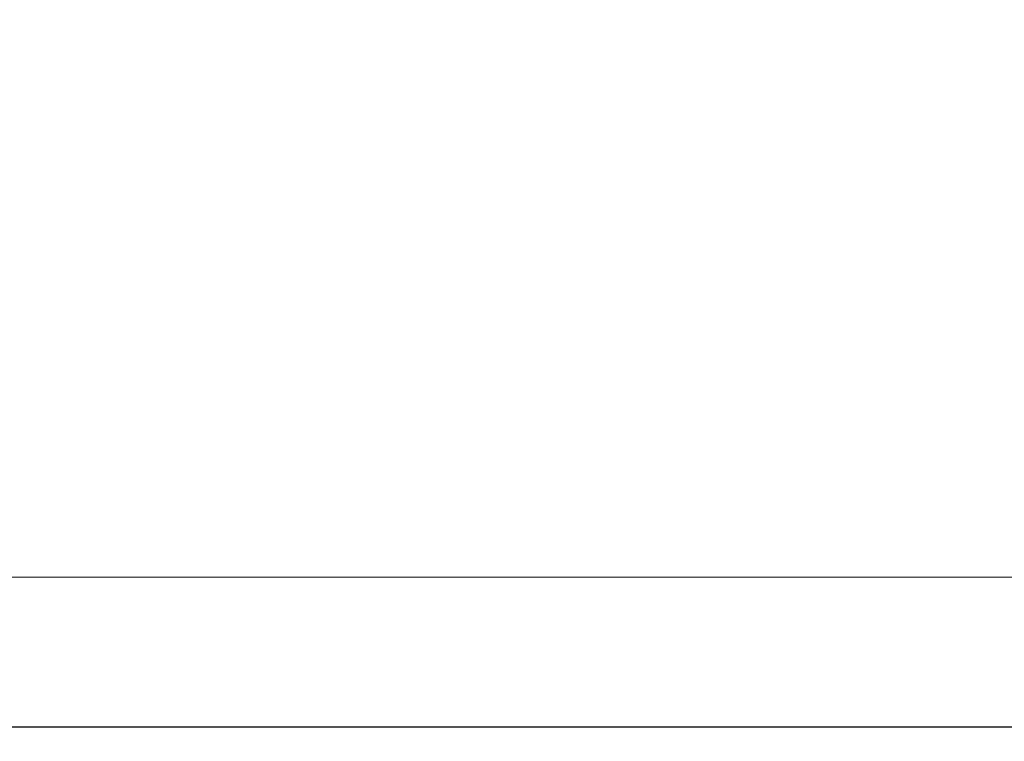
# Model space of a CAD drawing. Header units: centimetres. Extents: x -15121 to 30567, y -60641 to 0.
# Tile 357 of 656: x 1068.98 to 1075.06, y -23143.61 to -23139.15. Entities that reach past the tile are written whole.
import ezdxf

# ---------------------------------------------------------------- set-up
doc = ezdxf.new("R2010")
doc.units = ezdxf.units.CM
doc.header["$LTSCALE"] = 60
doc.layers.add('AIKA sufit lobby', color=6, linetype='Continuous')
doc.layers.add('AIKA wymiarowanie rzut lobby', color=7, linetype='Continuous')
doc.layers.add('IS_Grzejnik', color=15, linetype='Continuous', lineweight=5)
doc.styles.add('wymiar', font='txt.shx', dxfattribs={"width": 0.6})
doc.dimstyles.new('Dwudziestka', dxfattribs={"dimtxt": 7, "dimasz": 0.7, "dimexe": 5, "dimexo": 0, "dimgap": 2.5, "dimtad": 1, "dimtoh": 1, "dimdec": 3, "dimrnd": 0.5, "dimdsep": 46, "dimtxsty": 'wymiar', "dimblk": 'znacznik', "dimcen": 0, "dimdle": 5, "dimse1": 1, "dimse2": 1, "dimclrd": 256, "dimclre": 256, "dimclrt": 256, "dimadec": 0, "dimazin": 0, "dimtfac": 0.4, "dimtdec": 3, "dimtix": 1, "dimtofl": 0, "dimtmove": 2, "dimatfit": 3, "dimldrblk": 'znacznik', "dimfxl": 1, "dimtolj": 1, "dimarcsym": 0})

# ---------------------------------------------------------------- blocks, each defined once
blk = doc.blocks.new('znacznik')
at = {"color": 0}
for points in [[(0, -5), (0, 5)], [(-4, 0), (4, 0)]]:
    blk.add_lwpolyline(points, dxfattribs=at)
at = {"color": 1}
blk.add_lwpolyline([(-2.1213, -2.1213), (2.1213, 2.1213)], dxfattribs=at)
blk = doc.blocks.new('*D4652')
at = {"layer": 'AIKA wymiarowanie rzut lobby', "lineweight": -2, "transparency": 16777216}
blk.add_line((970.4684, -23133.2825), (1347.0262, -23133.2825), dxfattribs=at)
at = {"layer": 'Defpoints', "color": 0, "transparency": 16777216}
for p in [(1347.7262, -23133.2825), (969.7684, -23147.5215), (1347.7262, -23148.8185)]:
    blk.add_point(p, dxfattribs=at)
at = {"layer": 'AIKA wymiarowanie rzut lobby', "linetype": 'ByBlock', "lineweight": -2, "transparency": 16777216, "xscale": 0.7, "yscale": 0.7, "zscale": 0.7, "rotation": 180}
blk.add_blockref('znacznik', (969.7684, -23133.2825), dxfattribs=at)
at = {"layer": 'AIKA wymiarowanie rzut lobby', "linetype": 'ByBlock', "lineweight": -2, "transparency": 16777216, "xscale": 0.7, "yscale": 0.7, "zscale": 0.7}
blk.add_blockref('znacznik', (1347.7262, -23133.2825), dxfattribs=at)
at = {"layer": 'AIKA wymiarowanie rzut lobby', "transparency": 16777216, "insert": (1158.7473, -23127.2825), "char_height": 7, "attachment_point": 5, "style": 'wymiar'}
blk.add_mtext('\\A1;378', dxfattribs=at)

msp = doc.modelspace()

# ---------------------------------------------------------------- linework, layer by layer
at = {"layer": 'AIKA sufit lobby'}
msp.add_lwpolyline([(895.1886, -22806.6992), (1242.0644, -22726.6166), (1338.3144, -23143.5215), (972.9502, -23143.5215)], close=True, dxfattribs=at)
at = {"layer": 'IS_Grzejnik', "color": 15}
msp.add_line((1068.3785, -23142.5947), (1257.8039, -23142.5947), dxfattribs=at)

# ---------------------------------------------------------------- dimensions: what is measured, and where the dimension line sits
at = {"layer": 'AIKA wymiarowanie rzut lobby', "color": 8}
dim = msp.add_linear_dim(base=(1347.7262, -23133.2825), p1=(969.7684, -23147.5215), p2=(1347.7262, -23148.8185), dimstyle='Dwudziestka', dxfattribs=at)
dim.commit()
dim.dimension.update_dxf_attribs({"geometry": '*D4652', "text_midpoint": (1158.7473, -23127.2825)})

doc.saveas('drawing.dxf')
